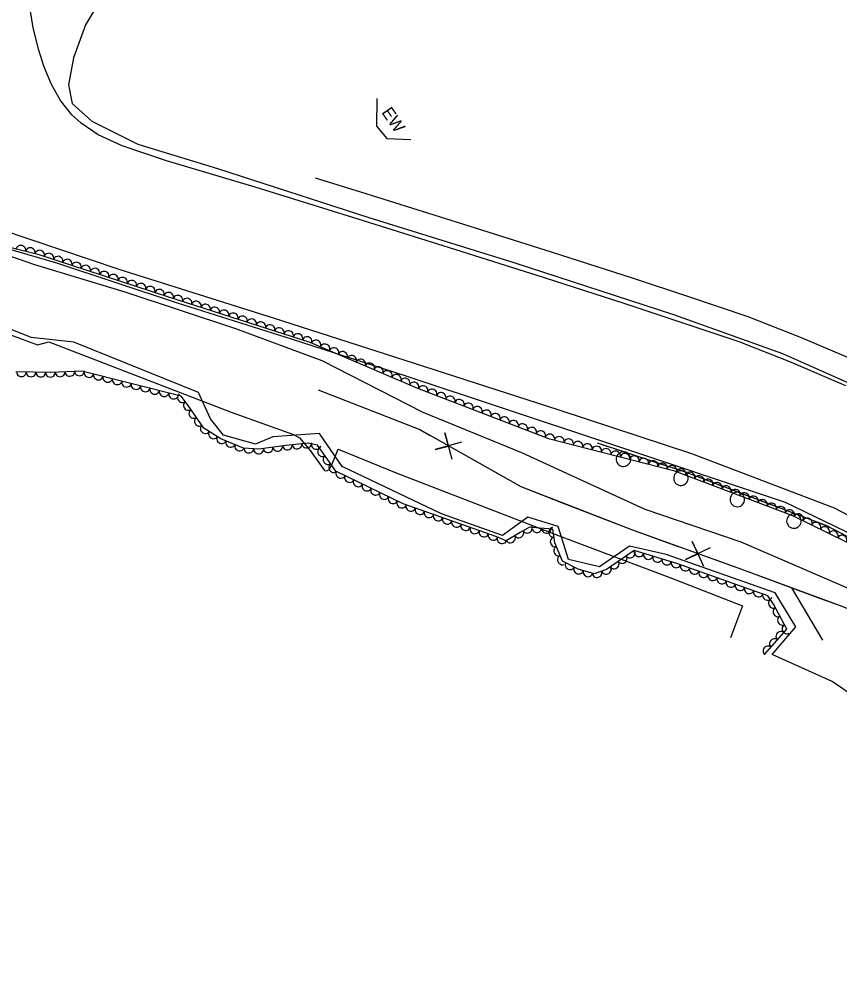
# Model space of a CAD drawing. Extents: x 1746719 to 1766531, y 631721 to 662391.
# Drawn here: x 1761428.1 to 1761766.9, y 638199.1 to 638591.9 of the extents above; entities that cross this region are included whole.
import ezdxf

# ---------------------------------------------------------------- set-up
doc = ezdxf.new("R2010")
doc.units = 0
for name, color, linetype in [('SURVEY - AERIAL SURVEY - Photo Control - Points - Elevations', 7, 'Continuous'), ('SURVEY - AERIAL SURVEY - Photo Control - Points - Locators', 7, 'Continuous'), ('SURVEY - AERIAL SURVEY - Photo Control - Points - Numbers', 7, 'Continuous'), ('SURVEY - AERIAL SURVEY - Photo Control with Text', 7, 'Continuous'), ('SURVEY - CENTERLINE - Existing Roads Curve Text', 7, 'Continuous'), ('SURVEY - CENTERLINE - Existing Roads Text', 7, 'Continuous'), ('SURVEY - CENTERLINE - Preliminary - Development', 7, 'Continuous')]:
    doc.layers.add(name, color=color, linetype=linetype)

msp = doc.modelspace()

# ---------------------------------------------------------------- linework, layer by layer
at = {"layer": 'SURVEY - AERIAL SURVEY - Photo Control - Points - Elevations'}
for points in [[(1761769.34, 638440.43), (1761746.92, 638450.05), (1761725.28, 638458.47), (1761701.4, 638466.53), (1761677.87, 638474.39), (1761644.96, 638484.92), (1761608.02, 638496.62), (1761565.86, 638509.9), (1761525.57, 638522.35), (1761488.99, 638533.33), (1761470.64, 638539.47), (1761460.81, 638544.09), (1761453.71, 638548.86), (1761449.97, 638552.24), (1761445.19, 638558.14), (1761441.57, 638564.87), (1761438.36, 638572.39), (1761436.32, 638579.06), (1761433.96, 638588.2), (1761432.14, 638599.33)], [(1761891.2, 638374.72), (1761864.9, 638394.69), (1761841.29, 638411.22), (1761820.44, 638424.64), (1761797.98, 638438.08), (1761774.03, 638450.39), (1761751.08, 638460.23), (1761729.03, 638468.81), (1761704.9, 638476.96), (1761681.29, 638484.85), (1761648.3, 638495.4), (1761611.34, 638507.11), (1761569.14, 638520.4), (1761550.43, 638526.18)], [(1761420.3, 638505.12), (1761469.25, 638488.5), (1761533.06, 638468.42), (1761595.06, 638448.42), (1761650.97, 638430.46), (1761705.66, 638412.37), (1761764.6, 638389.95), (1761796.37, 638373.31), (1761821.32, 638357.68), (1761844.39, 638340.34), (1761865.8, 638322.04), (1761884.68, 638304.7), (1761900.43, 638287.9), (1761915.32, 638268.65), (1761930.12, 638247.32), (1761950.94, 638210.57), (1761971.76, 638172.11)], [(1761946.1, 638195.41), (1761928.45, 638229.1), (1761910.15, 638257.6), (1761900.42, 638271.24), (1761886.33, 638288.88), (1761871.33, 638305.06), (1761853.66, 638322.08), (1761838.57, 638335.87), (1761815.03, 638353.72), (1761786, 638372.12), (1761744.38, 638392.24), (1761669.83, 638417.11), (1761587.87, 638444.4), (1761540.52, 638459.6), (1761493.53, 638474.48), (1761443.29, 638491.14), (1761401.09, 638503.46)], [(1761420.85, 638462.84), (1761435.75, 638457.33), (1761440.48, 638458.47), (1761475.36, 638445), (1761515.71, 638429.42), (1761541.44, 638420.27), (1761543.89, 638418.83), (1761548.21, 638413.64), (1761554.22, 638405.37), (1761555.1, 638405.19), (1761556.1, 638405.85), (1761557.26, 638407.78), (1761559.87, 638414.15), (1761583.77, 638404.45), (1761651.04, 638378.36), (1761696.67, 638361.27), (1761726.71, 638349.49), (1761721.79, 638336.26)]]:
    msp.add_lwpolyline(points, dxfattribs=at)
at = {"layer": 'SURVEY - AERIAL SURVEY - Photo Control - Points - Locators'}
for points in [[(1761483.87, 638611.58), (1761465.64, 638605.23), (1761461.71, 638599.95), (1761455.6, 638589.42), (1761450.65, 638575.89), (1761448.59, 638564.71), (1761450.11, 638557.01), (1761458.13, 638549.73), (1761477.2, 638540.13), (1761510.08, 638530.13), (1761572.55, 638509.91), (1761632.3, 638491.27), (1761698.29, 638469.83), (1761743.19, 638453.69), (1761778.18, 638438.14), (1761804.39, 638424.15), (1761826.44, 638411.07), (1761850.02, 638394.54), (1761884.3, 638369), (1761894.44, 638362.32), (1761902.65, 638369.25), (1761859.05, 638455.28), (1761817.18, 638537.25), (1761764.27, 638637.16)], [(1761345.05, 638469.9), (1761337.6, 638481.07), (1761336.1, 638489.74), (1761337.72, 638502.61), (1761347.01, 638508.72), (1761385.76, 638502.3), (1761411.79, 638498.29), (1761434.53, 638490.53), (1761471.79, 638479.19), (1761517.42, 638464.06), (1761553.15, 638450.86), (1761594.78, 638429.43), (1761635.48, 638412.86), (1761686.35, 638389.39), (1761726.03, 638375.95), (1761781.67, 638351.87), (1761805.88, 638344.49), (1761820.87, 638334.89), (1761868.85, 638292.35), (1761883.28, 638287.07), (1761907.78, 638255.87), (1761929.8, 638219.44), (1761931.49, 638203.03), (1761921.42, 638195.49)], [(1761779.49, 638307.34), (1761763.74, 638318.26), (1761738.99, 638329.35), (1761748.68, 638340.88), (1761740.15, 638354.87), (1761695.18, 638370.69), (1761680.01, 638374.17), (1761667.68, 638365.63), (1761654.9, 638368.67), (1761650.59, 638382.3), (1761638.08, 638386.09), (1761627.64, 638378.49), (1761602.52, 638387.55), (1761561.48, 638406.99), (1761552.17, 638420.64), (1761532.85, 638419.28), (1761525.77, 638416.26), (1761512.55, 638419.97), (1761507.2, 638426.71), (1761502.16, 638437.6), (1761450.78, 638458.4), (1761433.19, 638460.27), (1761423.96, 638464.05)]]:
    msp.add_lwpolyline(points, dxfattribs=at)
at = {"layer": 'SURVEY - AERIAL SURVEY - Photo Control - Points - Numbers'}
for points in [[(1761666.68, 638416.84), (1761702.98, 638404.83), (1761761.32, 638382.64), (1761792.39, 638366.37), (1761816.79, 638351.08), (1761839.38, 638334.1), (1761860.5, 638316.05), (1761879.05, 638299.01), (1761894.34, 638282.71), (1761908.87, 638263.92), (1761923.34, 638243.06), (1761943.94, 638206.69), (1761964.7, 638168.35), (1761984.98, 638129.39), (1762028.66, 638043.7)], [(1761666.68, 638416.84), (1761671.14, 638415.36)], [(1761674.18, 638414.36), (1761682.91, 638411.47)], [(1761685.95, 638410.46), (1761690.42, 638408.99)], [(1761690.42, 638408.99), (1761694.88, 638407.51)], [(1761697.92, 638406.51), (1761702.98, 638404.83), (1761706.59, 638403.46)], [(1761709.58, 638402.32), (1761713.98, 638400.65)], [(1761713.98, 638400.65), (1761718.37, 638398.98)], [(1761721.36, 638397.84), (1761729.96, 638394.57)], [(1761732.95, 638393.43), (1761737.34, 638391.76)], [(1761737.34, 638391.76), (1761741.74, 638390.09)], [(1761744.73, 638388.95), (1761753.33, 638385.68)], [(1761756.32, 638384.54), (1761760.71, 638382.87)], [(1761760.71, 638382.87), (1761761.31, 638382.64), (1761764.91, 638380.76)]]:
    msp.add_lwpolyline(points, dxfattribs=at)
for centre, start, end in [((1761677.56, 638410.08), 184.9675, 184.9535), ((1761701.3, 638402.23), 184.9675, 184.9535), ((1761724.55, 638393.42), 182.4418, 182.4278), ((1761747.92, 638384.53), 182.4418, 182.4278)]:
    msp.add_arc(centre, 3, start, end, dxfattribs=at)
at = {"layer": 'SURVEY - AERIAL SURVEY - Photo Control with Text'}
for points in [[(1761388.17, 638506.77), (1761435.88, 638494.7), (1761490.22, 638476.96), (1761548.12, 638458.43), (1761592.56, 638439.43), (1761646.63, 638418.67), (1761698.17, 638405.38), (1761747.38, 638386.79), (1761813.44, 638354.37), (1761870.39, 638301.85), (1761889.27, 638283.4), (1761911.98, 638251.86), (1761934.2, 638215.78), (1761944.16, 638185.67)], [(1761735.79, 638329.43), (1761745.01, 638339.87), (1761739.54, 638350.21), (1761737.15, 638353.66), (1761699.63, 638367.04), (1761682, 638372.31), (1761670.59, 638364.47), (1761665.46, 638362.69), (1761658.86, 638364.6), (1761652.42, 638367.98), (1761649.31, 638375.55), (1761648.39, 638381.18), (1761643.12, 638381.57), (1761638.8, 638381.96), (1761634.93, 638379.81), (1761629.23, 638376.34), (1761625.37, 638377.97), (1761586.64, 638391.56), (1761558.82, 638405.12), (1761551.34, 638415.92), (1761547.49, 638416.68), (1761538.29, 638415.74), (1761527.15, 638414.15), (1761520.8, 638414.68), (1761511.37, 638418.54), (1761504.34, 638422.92), (1761497.88, 638432.24), (1761495.01, 638436.04), (1761454.03, 638446.46), (1761441.31, 638445.83), (1761426.84, 638446.11)]]:
    msp.add_lwpolyline(points, dxfattribs=at)
for centre, major_axis in [((1761428.89, 638496.47), (1.94, -0.49)), ((1761432.77, 638495.49), (1.94, -0.49)), ((1761436.64, 638494.46), (1.9, -0.62)), ((1761440.44, 638493.22), (1.9, -0.62)), ((1761444.24, 638491.97), (1.9, -0.62)), ((1761448.04, 638490.73), (1.9, -0.62)), ((1761451.84, 638489.49), (1.9, -0.62)), ((1761455.65, 638488.25), (1.9, -0.62)), ((1761459.45, 638487.01), (1.9, -0.62)), ((1761463.25, 638485.76), (1.9, -0.62)), ((1761467.05, 638484.52), (1.9, -0.62)), ((1761470.86, 638483.28), (1.9, -0.62)), ((1761474.66, 638482.04), (1.9, -0.62)), ((1761478.46, 638480.8), (1.9, -0.62)), ((1761482.26, 638479.56), (1.9, -0.62)), ((1761486.07, 638478.31), (1.9, -0.62)), ((1761489.87, 638477.07), (1.9, -0.62)), ((1761493.68, 638475.85), (1.9, -0.61)), ((1761497.49, 638474.63), (1.9, -0.61)), ((1761501.3, 638473.41), (1.9, -0.61)), ((1761505.11, 638472.19), (1.9, -0.61)), ((1761508.92, 638470.97), (1.9, -0.61)), ((1761512.73, 638469.76), (1.9, -0.61)), ((1761516.54, 638468.54), (1.9, -0.61)), ((1761520.34, 638467.32), (1.9, -0.61)), ((1761524.15, 638466.1), (1.9, -0.61)), ((1761527.96, 638464.88), (1.9, -0.61)), ((1761531.77, 638463.66), (1.9, -0.61)), ((1761535.58, 638462.44), (1.9, -0.61)), ((1761539.39, 638461.22), (1.9, -0.61)), ((1761543.2, 638460), (1.9, -0.61)), ((1761547.01, 638458.78), (1.9, -0.61)), ((1761550.73, 638457.31), (1.84, -0.79)), ((1761554.41, 638455.74), (1.84, -0.79)), ((1761558.08, 638454.17), (1.84, -0.79)), ((1761561.76, 638452.6), (1.84, -0.79)), ((1761565.44, 638451.02), (1.84, -0.79)), ((1761569.12, 638449.45), (1.84, -0.79)), ((1761572.8, 638447.88), (1.84, -0.79)), ((1761429.11, 638446.06), (-2, 0.04)), ((1761433.11, 638445.99), (-2, 0.04)), ((1761437.11, 638445.91), (-2, 0.04)), ((1761441.1, 638445.84), (-2, 0.04)), ((1761445.1, 638446.02), (-2, -0.1)), ((1761449.1, 638446.22), (-2, -0.1)), ((1761453.09, 638446.41), (-2, -0.1)), ((1761456.99, 638445.7), (-1.94, 0.49)), ((1761460.87, 638444.72), (-1.94, 0.49)), ((1761576.47, 638446.31), (1.84, -0.79)), ((1761580.15, 638444.73), (1.84, -0.79)), ((1761583.83, 638443.16), (1.84, -0.79)), ((1761464.75, 638443.73), (-1.94, 0.49)), ((1761468.62, 638442.75), (-1.94, 0.49)), ((1761472.5, 638441.76), (-1.94, 0.49)), ((1761476.38, 638440.78), (-1.94, 0.49)), ((1761587.51, 638441.59), (1.84, -0.79)), ((1761591.19, 638440.01), (1.84, -0.79)), ((1761480.25, 638439.79), (-1.94, 0.49)), ((1761484.13, 638438.8), (-1.94, 0.49)), ((1761488.01, 638437.82), (-1.94, 0.49)), ((1761491.88, 638436.83), (-1.94, 0.49)), ((1761594.9, 638438.53), (1.87, -0.72)), ((1761598.63, 638437.1), (1.87, -0.72)), ((1761602.37, 638435.66), (1.87, -0.72)), ((1761495.48, 638435.42), (-1.21, 1.59)), ((1761497.89, 638432.23), (-1.14, 1.64)), ((1761606.1, 638434.23), (1.87, -0.72)), ((1761609.84, 638432.8), (1.87, -0.72)), ((1761613.57, 638431.36), (1.87, -0.72)), ((1761500.17, 638428.94), (-1.14, 1.64)), ((1761617.3, 638429.93), (1.87, -0.72)), ((1761621.04, 638428.49), (1.87, -0.72)), ((1761502.45, 638425.66), (-1.14, 1.64)), ((1761624.77, 638427.06), (1.87, -0.72)), ((1761628.51, 638425.63), (1.87, -0.72)), ((1761632.24, 638424.19), (1.87, -0.72)), ((1761504.92, 638422.57), (-1.7, 1.06)), ((1761508.31, 638420.45), (-1.7, 1.06)), ((1761635.98, 638422.76), (1.87, -0.72)), ((1761639.71, 638421.33), (1.87, -0.72)), ((1761643.44, 638419.89), (1.87, -0.72)), ((1761511.74, 638418.39), (-1.85, 0.76)), ((1761515.44, 638416.88), (-1.85, 0.76)), ((1761647.2, 638418.52), (1.94, -0.5)), ((1761651.07, 638417.52), (1.94, -0.5)), ((1761654.95, 638416.53), (1.94, -0.5)), ((1761658.82, 638415.53), (1.94, -0.5)), ((1761519.14, 638415.36), (-1.85, 0.76)), ((1761523, 638414.5), (-1.99, 0.17)), ((1761526.98, 638414.16), (-1.99, 0.17)), ((1761530.94, 638414.69), (-1.98, -0.28)), ((1761534.9, 638415.26), (-1.98, -0.28)), ((1761538.87, 638415.8), (-1.99, -0.2)), ((1761542.84, 638416.21), (-1.99, -0.2)), ((1761546.82, 638416.62), (-1.99, -0.2)), ((1761550.76, 638416.04), (-1.96, 0.39)), ((1761553.28, 638413.12), (-1.14, 1.64)), ((1761662.69, 638414.53), (1.94, -0.5)), ((1761666.57, 638413.53), (1.94, -0.5)), ((1761670.44, 638412.53), (1.94, -0.5)), ((1761674.31, 638411.53), (1.94, -0.5)), ((1761555.56, 638409.83), (-1.14, 1.64)), ((1761678.19, 638410.53), (1.94, -0.5)), ((1761682.06, 638409.53), (1.94, -0.5)), ((1761685.93, 638408.53), (1.94, -0.5)), ((1761689.81, 638407.53), (1.94, -0.5)), ((1761557.84, 638406.55), (-1.14, 1.64)), ((1761693.68, 638406.54), (1.94, -0.5)), ((1761697.55, 638405.54), (1.94, -0.5)), ((1761701.31, 638404.19), (1.87, -0.71)), ((1761560.86, 638404.13), (-1.8, 0.88)), ((1761564.46, 638402.37), (-1.8, 0.88)), ((1761705.06, 638402.77), (1.87, -0.71)), ((1761708.8, 638401.36), (1.87, -0.71)), ((1761712.54, 638399.95), (1.87, -0.71)), ((1761568.05, 638400.62), (-1.8, 0.88)), ((1761571.65, 638398.87), (-1.8, 0.88)), ((1761575.24, 638397.11), (-1.8, 0.88)), ((1761716.28, 638398.53), (1.87, -0.71)), ((1761720.02, 638397.12), (1.87, -0.71)), ((1761723.77, 638395.71), (1.87, -0.71)), ((1761578.84, 638395.36), (-1.8, 0.88)), ((1761582.43, 638393.61), (-1.8, 0.88)), ((1761727.51, 638394.29), (1.87, -0.71)), ((1761731.25, 638392.88), (1.87, -0.71)), ((1761586.03, 638391.85), (-1.8, 0.88)), ((1761589.77, 638390.46), (-1.89, 0.66)), ((1761734.99, 638391.47), (1.87, -0.71)), ((1761738.73, 638390.05), (1.87, -0.71)), ((1761742.47, 638388.64), (1.87, -0.71)), ((1761593.55, 638389.13), (-1.89, 0.66)), ((1761597.32, 638387.81), (-1.89, 0.66)), ((1761601.09, 638386.48), (-1.89, 0.66)), ((1761746.22, 638387.22), (1.87, -0.71)), ((1761749.85, 638385.57), (1.8, -0.88)), ((1761604.87, 638385.16), (-1.89, 0.66)), ((1761608.64, 638383.84), (-1.89, 0.66)), ((1761612.42, 638382.51), (-1.89, 0.66)), ((1761637.92, 638381.47), (-1.75, -0.97)), ((1761753.45, 638383.81), (1.8, -0.88)), ((1761757.04, 638382.05), (1.8, -0.88)), ((1761760.63, 638380.28), (1.8, -0.88)), ((1761616.19, 638381.19), (-1.89, 0.66)), ((1761619.97, 638379.86), (-1.89, 0.66)), ((1761623.74, 638378.54), (-1.89, 0.66)), ((1761631.01, 638377.43), (-1.71, -1.04)), ((1761634.43, 638379.51), (-1.71, -1.04)), ((1761641.78, 638381.69), (-1.99, 0.18)), ((1761645.76, 638381.38), (-1.99, 0.15)), ((1761648.61, 638379.83), (-0.32, 1.97)), ((1761764.22, 638378.52), (1.8, -0.88)), ((1761767.81, 638376.76), (1.8, -0.88)), ((1761627.47, 638377.09), (-1.84, 0.78)), ((1761649.26, 638375.89), (-0.32, 1.97)), ((1761650.7, 638372.16), (-0.76, 1.85)), ((1761680.4, 638371.21), (-1.65, -1.13)), ((1761683.97, 638371.72), (-1.92, 0.57)), ((1761687.8, 638370.58), (-1.92, 0.57)), ((1761652.22, 638368.46), (-0.76, 1.85)), ((1761655.5, 638366.37), (-1.77, 0.93)), ((1761673.81, 638366.68), (-1.65, -1.13)), ((1761677.1, 638368.95), (-1.65, -1.13)), ((1761691.64, 638369.43), (-1.92, 0.57)), ((1761695.47, 638368.29), (-1.92, 0.57)), ((1761699.3, 638367.14), (-1.92, 0.57)), ((1761703.07, 638365.82), (-1.88, 0.67)), ((1761659.06, 638364.54), (-1.92, 0.56)), ((1761662.9, 638363.43), (-1.92, 0.56)), ((1761666.72, 638363.13), (-1.89, -0.66)), ((1761670.5, 638364.44), (-1.89, -0.66)), ((1761706.84, 638364.47), (-1.88, 0.67)), ((1761710.61, 638363.13), (-1.88, 0.67)), ((1761714.38, 638361.78), (-1.88, 0.67)), ((1761718.14, 638360.44), (-1.88, 0.67)), ((1761721.91, 638359.09), (-1.88, 0.67)), ((1761725.68, 638357.75), (-1.88, 0.67)), ((1761729.45, 638356.41), (-1.88, 0.67)), ((1761733.21, 638355.06), (-1.88, 0.67)), ((1761736.98, 638353.72), (-1.88, 0.67)), ((1761739.32, 638350.51), (-1.14, 1.64)), ((1761741.23, 638347), (-0.94, 1.77)), ((1761743.11, 638343.47), (-0.94, 1.77)), ((1761742.41, 638336.93), (1.32, 1.5)), ((1761744.98, 638339.93), (-0.94, 1.77)), ((1761739.76, 638333.93), (1.32, 1.5)), ((1761737.12, 638330.93), (1.32, 1.5))]:
    msp.add_ellipse(centre, major_axis=major_axis, ratio=0.940188, start_param=0, end_param=3.141593, dxfattribs=at)
at = {"layer": 'SURVEY - CENTERLINE - Existing Roads Curve Text'}
for points in [[(1761551.54, 638438.74), (1761593.54, 638422.28), (1761635.21, 638398.75), (1761680.88, 638381.04), (1761727.81, 638364.07), (1761766.54, 638349.78), (1761788.57, 638341.1), (1761821.58, 638320.48), (1761823.23, 638317.61)], [(1761551.54, 638438.74), (1761593.54, 638422.28), (1761597.8, 638419.88)], [(1761610.69, 638417.08), (1761599.88, 638414), (1761605.32, 638415.51), (1761603.81, 638420.96), (1761606.75, 638410.11)], [(1761611.82, 638411.96), (1761635.21, 638398.75), (1761653.43, 638391.69)], [(1761653.43, 638391.69), (1761680.88, 638381.04), (1761700.21, 638374.05)], [(1761713.38, 638373.43), (1761703.23, 638368.6), (1761708.35, 638371), (1761705.95, 638376.12), (1761710.66, 638365.91)], [(1761715.35, 638368.58), (1761727.81, 638364.07), (1761758.91, 638352.59)], [(1761746.95, 638356.93), (1761759.74, 638335.34)], [(1761758.91, 638352.59), (1761766.54, 638349.78), (1761788.57, 638341.1), (1761804, 638331.46)]]:
    msp.add_lwpolyline(points, dxfattribs=at)
at = {"layer": 'SURVEY - CENTERLINE - Existing Roads Text'}
msp.add_lwpolyline([(1761575.74, 638559.03), (1761575.6, 638547.55), (1761579.98, 638542.57), (1761589.76, 638542.1)], dxfattribs=at)

# ---------------------------------------------------------------- texts
at = {"layer": 'SURVEY - CENTERLINE - Preliminary - Development'}
msp.add_text('EW', height=5, rotation=304.7216, dxfattribs=at).set_placement((1761577.53, 638553.28))

doc.saveas('drawing.dxf')
